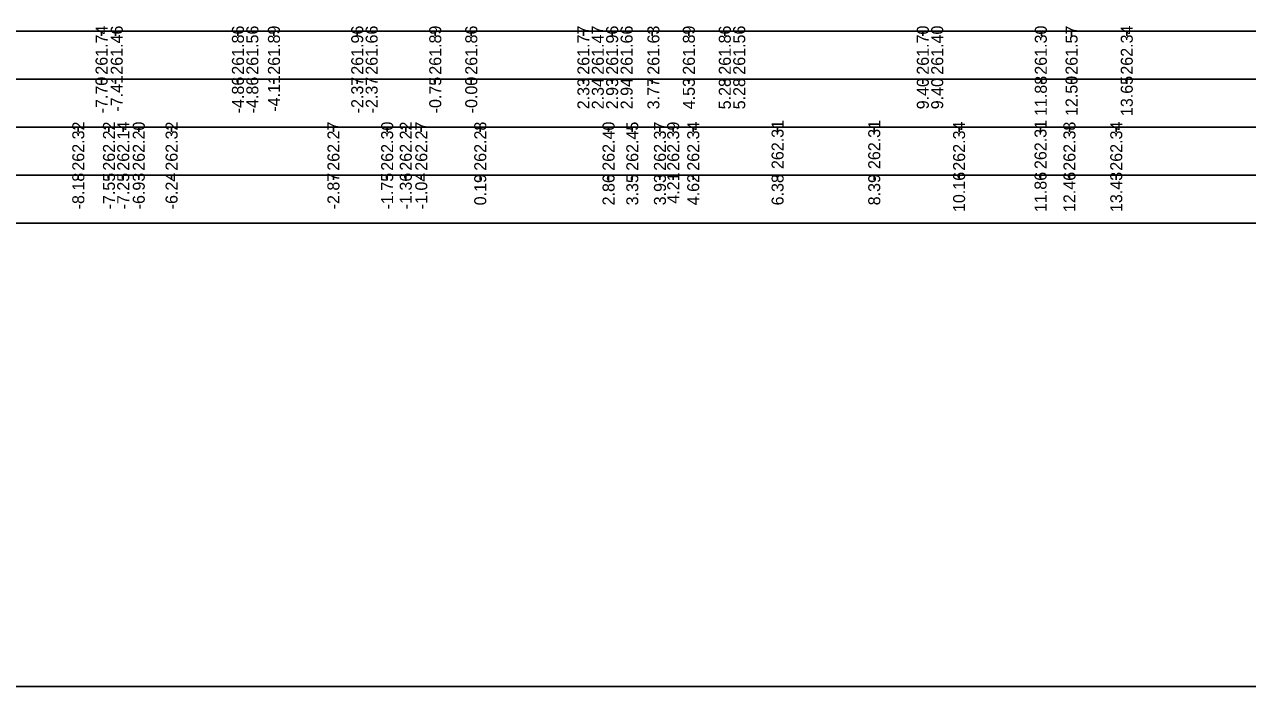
# Model space of a CAD drawing. Extents: x 6516023 to 6560129, y 5513077 to 5529206.
# Drawn here: x 6518706.16 to 6518731.63, y 5514518.16 to 5514531.94 of the extents above; entities that cross this region are included whole.
import ezdxf

# ---------------------------------------------------------------- set-up
doc = ezdxf.new("R2010")
doc.units = 0
for name, color, linetype in [('TOR_PRZEK_P-tabelka istniejace', 7, 'Continuous'), ('TOR_PRZEK_P-tabelka projektowane', 7, 'Continuous'), ('TOR_RAMKI-ramka+tabelka 1', 7, 'Continuous')]:
    doc.layers.add(name, color=color, linetype=linetype)

msp = doc.modelspace()

# ---------------------------------------------------------------- linework, layer by layer
at = {"layer": 'TOR_PRZEK_P-tabelka istniejace'}
for p, q in [((6518707.278, 5514529.706), (6518707.278, 5514529.806)), ((6518707.917, 5514529.706), (6518707.917, 5514529.806)), ((6518708.213, 5514529.706), (6518708.213, 5514529.806)), ((6518708.537, 5514529.706), (6518708.537, 5514529.806)), ((6518709.221, 5514529.706), (6518709.221, 5514529.806)), ((6518712.592, 5514529.706), (6518712.592, 5514529.806)), ((6518713.711, 5514529.706), (6518713.711, 5514529.806)), ((6518714.099, 5514529.706), (6518714.099, 5514529.806)), ((6518714.422, 5514529.706), (6518714.422, 5514529.806)), ((6518715.65, 5514529.706), (6518715.65, 5514529.806)), ((6518718.322, 5514529.706), (6518718.322, 5514529.806)), ((6518718.817, 5514529.706), (6518718.817, 5514529.806)), ((6518719.393, 5514529.706), (6518719.393, 5514529.806)), ((6518719.669, 5514529.706), (6518719.669, 5514529.806)), ((6518720.086, 5514529.706), (6518720.086, 5514529.806)), ((6518721.843, 5514529.706), (6518721.843, 5514529.806)), ((6518723.856, 5514529.706), (6518723.856, 5514529.806)), ((6518725.623, 5514529.706), (6518725.623, 5514529.806)), ((6518727.32, 5514529.706), (6518727.32, 5514529.806)), ((6518727.922, 5514529.706), (6518727.922, 5514529.806)), ((6518728.897, 5514529.706), (6518728.897, 5514529.806)), ((6518656.663, 5514528.806), (6518765.463, 5514528.806)), ((6518707.278, 5514528.706), (6518707.278, 5514528.806)), ((6518707.917, 5514528.706), (6518707.917, 5514528.806)), ((6518708.213, 5514528.706), (6518708.213, 5514528.806)), ((6518708.537, 5514528.706), (6518708.537, 5514528.806)), ((6518709.221, 5514528.706), (6518709.221, 5514528.806)), ((6518712.592, 5514528.706), (6518712.592, 5514528.806)), ((6518713.711, 5514528.706), (6518713.711, 5514528.806)), ((6518714.099, 5514528.706), (6518714.099, 5514528.806)), ((6518714.422, 5514528.706), (6518714.422, 5514528.806)), ((6518715.65, 5514528.706), (6518715.65, 5514528.806)), ((6518718.322, 5514528.706), (6518718.322, 5514528.806)), ((6518718.817, 5514528.706), (6518718.817, 5514528.806)), ((6518719.393, 5514528.706), (6518719.393, 5514528.806)), ((6518719.669, 5514528.706), (6518719.669, 5514528.806)), ((6518720.086, 5514528.706), (6518720.086, 5514528.806)), ((6518721.843, 5514528.706), (6518721.843, 5514528.806)), ((6518723.856, 5514528.706), (6518723.856, 5514528.806)), ((6518725.623, 5514528.706), (6518725.623, 5514528.806)), ((6518727.32, 5514528.706), (6518727.32, 5514528.806)), ((6518727.922, 5514528.706), (6518727.922, 5514528.806)), ((6518728.897, 5514528.706), (6518728.897, 5514528.806))]:
    msp.add_line(p, q, dxfattribs=at)
msp.add_lwpolyline([(6518656.663, 5514529.806), (6518656.663, 5514527.806), (6518765.463, 5514527.806), (6518765.463, 5514529.806)], close=True, dxfattribs=at)
at = {"layer": 'TOR_PRZEK_P-tabelka projektowane'}
for p, q in [((6518707.762, 5514531.706), (6518707.762, 5514531.806)), ((6518708.055, 5514531.706), (6518708.055, 5514531.806)), ((6518710.603, 5514531.706), (6518710.603, 5514531.806)), ((6518710.603, 5514531.706), (6518710.603, 5514531.806)), ((6518711.353, 5514531.706), (6518711.353, 5514531.806)), ((6518713.088, 5514531.706), (6518713.088, 5514531.806)), ((6518713.088, 5514531.706), (6518713.088, 5514531.806)), ((6518714.713, 5514531.706), (6518714.713, 5514531.806)), ((6518715.463, 5514531.706), (6518715.463, 5514531.806)), ((6518717.798, 5514531.706), (6518717.798, 5514531.806)), ((6518717.799, 5514531.706), (6518717.799, 5514531.806)), ((6518718.397, 5514531.706), (6518718.397, 5514531.806)), ((6518718.399, 5514531.706), (6518718.399, 5514531.806)), ((6518719.233, 5514531.706), (6518719.233, 5514531.806)), ((6518719.995, 5514531.706), (6518719.995, 5514531.806)), ((6518720.744, 5514531.706), (6518720.744, 5514531.806)), ((6518720.744, 5514531.706), (6518720.744, 5514531.806)), ((6518724.868, 5514531.706), (6518724.868, 5514531.806)), ((6518724.868, 5514531.706), (6518724.868, 5514531.806)), ((6518727.341, 5514531.706), (6518727.341, 5514531.806)), ((6518727.966, 5514531.706), (6518727.966, 5514531.806)), ((6518729.116, 5514531.706), (6518729.116, 5514531.806)), ((6518656.663, 5514530.806), (6518765.463, 5514530.806)), ((6518707.762, 5514530.706), (6518707.762, 5514530.806)), ((6518708.055, 5514530.706), (6518708.055, 5514530.806)), ((6518710.603, 5514530.706), (6518710.603, 5514530.806)), ((6518710.603, 5514530.706), (6518710.603, 5514530.806)), ((6518711.353, 5514530.706), (6518711.353, 5514530.806)), ((6518713.088, 5514530.706), (6518713.088, 5514530.806)), ((6518713.088, 5514530.706), (6518713.088, 5514530.806)), ((6518714.713, 5514530.706), (6518714.713, 5514530.806)), ((6518715.463, 5514530.706), (6518715.463, 5514530.806)), ((6518717.798, 5514530.706), (6518717.798, 5514530.806)), ((6518717.799, 5514530.706), (6518717.799, 5514530.806)), ((6518718.397, 5514530.706), (6518718.397, 5514530.806)), ((6518718.399, 5514530.706), (6518718.399, 5514530.806)), ((6518719.233, 5514530.706), (6518719.233, 5514530.806)), ((6518719.995, 5514530.706), (6518719.995, 5514530.806)), ((6518720.744, 5514530.706), (6518720.744, 5514530.806)), ((6518720.744, 5514530.706), (6518720.744, 5514530.806)), ((6518724.868, 5514530.706), (6518724.868, 5514530.806)), ((6518724.868, 5514530.706), (6518724.868, 5514530.806)), ((6518727.341, 5514530.706), (6518727.341, 5514530.806)), ((6518727.966, 5514530.706), (6518727.966, 5514530.806)), ((6518729.116, 5514530.706), (6518729.116, 5514530.806))]:
    msp.add_line(p, q, dxfattribs=at)
msp.add_lwpolyline([(6518656.663, 5514531.806), (6518656.663, 5514529.806), (6518765.463, 5514529.806), (6518765.463, 5514531.806)], close=True, dxfattribs=at)
at = {"layer": 'TOR_RAMKI-ramka+tabelka 1'}
msp.add_lwpolyline([(6518542.013, 5514546.656), (6518789.513, 5514546.656), (6518789.513, 5514518.156), (6518542.013, 5514518.156)], close=True, dxfattribs=at)

# ---------------------------------------------------------------- texts
at = {"layer": 'TOR_PRZEK_P-tabelka istniejace'}
for s, p in [('262.32', (6518707.403, 5514528.9)), ('262.22', (6518708.042, 5514528.9)), ('262.14', (6518708.338, 5514528.899)), ('262.20', (6518708.662, 5514528.898)), ('262.32', (6518709.346, 5514528.9)), ('262.27', (6518712.717, 5514528.898)), ('262.30', (6518713.836, 5514528.898)), ('262.22', (6518714.224, 5514528.9)), ('262.27', (6518714.547, 5514528.898)), ('262.28', (6518715.775, 5514528.898)), ('262.40', (6518718.447, 5514528.898)), ('262.45', (6518718.942, 5514528.897)), ('262.37', (6518719.518, 5514528.898)), ('262.39', (6518719.794, 5514528.898)), ('262.34', (6518720.211, 5514528.899)), ('262.31', (6518721.968, 5514528.933)), ('262.31', (6518723.981, 5514528.933)), ('262.34', (6518725.748, 5514528.899)), ('262.31', (6518727.445, 5514528.933)), ('262.38', (6518728.047, 5514528.898)), ('262.34', (6518729.022, 5514528.899)), ('-8.18', (6518707.403, 5514528.094)), ('-7.55', (6518708.042, 5514528.093)), ('-7.25', (6518708.338, 5514528.093)), ('-6.93', (6518708.662, 5514528.094)), ('-6.24', (6518709.346, 5514528.095)), ('-2.87', (6518712.717, 5514528.094)), ('-1.75', (6518713.836, 5514528.093)), ('-1.36', (6518714.224, 5514528.094)), ('-1.04', (6518714.547, 5514528.095)), ('0.19', (6518715.775, 5514528.178)), ('2.86', (6518718.447, 5514528.177)), ('3.35', (6518718.942, 5514528.177)), ('3.93', (6518719.518, 5514528.178)), ('4.21', (6518719.794, 5514528.212)), ('4.62', (6518720.211, 5514528.18)), ('6.38', (6518721.968, 5514528.177)), ('8.39', (6518723.981, 5514528.178)), ('10.16', (6518725.748, 5514528.038)), ('11.86', (6518727.445, 5514528.038)), ('12.46', (6518728.047, 5514528.038)), ('13.43', (6518729.022, 5514528.038))]:
    msp.add_text(s, height=0.25, rotation=90, dxfattribs=at).set_placement(p)
at = {"layer": 'TOR_PRZEK_P-tabelka projektowane'}
for s, p in [('261.74', (6518707.887, 5514530.899)), ('261.46', (6518708.203, 5514530.898)), ('261.86', (6518710.728, 5514530.898)), ('261.56', (6518711.028, 5514530.898)), ('261.89', (6518711.478, 5514530.898)), ('261.96', (6518713.213, 5514530.898)), ('261.66', (6518713.513, 5514530.898)), ('261.89', (6518714.838, 5514530.898)), ('261.86', (6518715.588, 5514530.898)), ('261.77', (6518717.923, 5514530.898)), ('261.47', (6518718.224, 5514530.898)), ('261.96', (6518718.522, 5514530.898)), ('261.66', (6518718.824, 5514530.898)), ('261.63', (6518719.381, 5514530.898)), ('261.89', (6518720.12, 5514530.898)), ('261.86', (6518720.869, 5514530.898)), ('261.56', (6518721.169, 5514530.898)), ('261.70', (6518724.993, 5514530.898)), ('261.40', (6518725.293, 5514530.898)), ('261.30', (6518727.451, 5514530.898)), ('261.57', (6518728.091, 5514530.898)), ('262.34', (6518729.241, 5514530.899)), ('-7.70', (6518707.887, 5514530.094)), ('-7.41', (6518708.203, 5514530.129)), ('-4.86', (6518710.728, 5514530.094)), ('-4.86', (6518711.028, 5514530.094)), ('-4.11', (6518711.478, 5514530.129)), ('-2.37', (6518713.213, 5514530.094)), ('-2.37', (6518713.513, 5514530.094)), ('-0.75', (6518714.838, 5514530.093)), ('-0.00', (6518715.588, 5514530.094)), ('2.33', (6518717.923, 5514530.178)), ('2.34', (6518718.224, 5514530.178)), ('2.93', (6518718.522, 5514530.178)), ('2.94', (6518718.824, 5514530.178)), ('3.77', (6518719.381, 5514530.178)), ('4.53', (6518720.12, 5514530.178)), ('5.28', (6518720.869, 5514530.177)), ('5.28', (6518721.169, 5514530.177)), ('9.40', (6518724.993, 5514530.178)), ('9.40', (6518725.293, 5514530.178)), ('11.88', (6518727.451, 5514530.038)), ('12.50', (6518728.091, 5514530.038)), ('13.65', (6518729.241, 5514530.037))]:
    msp.add_text(s, height=0.25, rotation=90, dxfattribs=at).set_placement(p)

doc.saveas('drawing.dxf')
